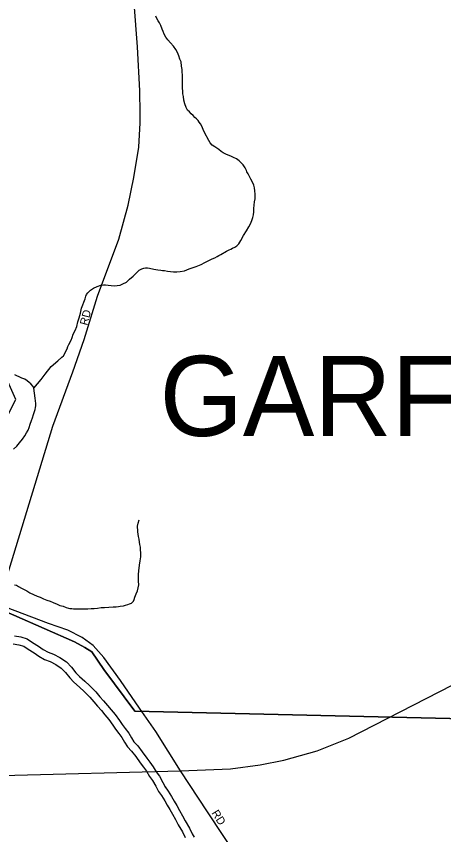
# Model space of a CAD drawing. Extents: x 2010165 to 2382125, y 1060529 to 1407316.
# Drawn here: x 2205658 to 2208326, y 1244530 to 1249641 of the extents above; entities that cross this region are included whole.
import ezdxf

# ---------------------------------------------------------------- set-up
doc = ezdxf.new("R2010")
doc.units = 0
for name, color, linetype in [('GM_X_City_Street', 7, 'Continuous'), ('GM_X_City_Street_Text', 7, 'Continuous'), ('GM_X_Corporation', 7, 'Continuous'), ('GM_X_Corporation_Text', 7, 'Continuous'), ('GM_X_Minor_River', 7, 'Continuous'), ('GM_X_State_Route', 7, 'Continuous')]:
    doc.layers.add(name, color=color, linetype=linetype)

msp = doc.modelspace()

# ---------------------------------------------------------------- linework, layer by layer
at = {"layer": 'GM_X_City_Street'}
for points in [[(2205524.1, 1245903), (2205543.7, 1245966.5), (2205886.5, 1247081.7), (2206010.3, 1247420), (2206082, 1247621.4), (2206164.7, 1247891.9), (2206297.8, 1248248.6), (2206355.8, 1248460.3), (2206391.7, 1248634.3), (2206422.4, 1248823.8), (2206430.1, 1248976.5), (2206431.3, 1249033.6), (2206428.5, 1249175.4), (2206414.6, 1249450.6), (2206370.8, 1250025), (2206350, 1250500.3), (2206354.2, 1250646.2), (2206366.7, 1250758.7), (2206391.7, 1250917.2), (2206453.2, 1251117.5), (2206479.2, 1251244.2), (2206541.2, 1251347), (2206696.4, 1251609.7)], [(2206427.8, 1245319.8), (2206307.4, 1245493.4), (2206203.3, 1245635.7), (2206137.2, 1245711.9), (2206067.9, 1245760.2), (2205979, 1245805.9), (2205859.6, 1245849.1), (2205543.7, 1245966.5), (2205345.6, 1246027.5)], [(2206682.1, 1244927.7), (2206529.7, 1245172.9), (2206427.8, 1245319.8)], [(2208125.1, 1238430.2), (2208126.3, 1238476.3), (2208149.8, 1238877.6), (2208235.8, 1239744.8), (2208324.7, 1240680.3), (2208312.9, 1240790.3), (2208168.7, 1241283.1), (2207887.8, 1242827.5), (2207849.5, 1243023.9), (2207782.4, 1243222.7), (2207672.3, 1243474.2), (2207574.1, 1243692.2), (2207475.9, 1243821.5), (2207329.8, 1243977.2), (2207250.8, 1244068.2), (2206852.3, 1244672.3), (2206682.1, 1244927.7)]]:
    msp.add_lwpolyline(points, dxfattribs=at)
at = {"layer": 'GM_X_Corporation'}
for points in [[(2208633.4, 1245248.7), (2206398.6, 1245300.7), (2206204.6, 1245560.8), (2206129.9, 1245672), (2206085.1, 1245698.1), (2206021.2, 1245734.3), (2205641.8, 1245901.1), (2205613, 1245912.9), (2205311.1, 1246006.1), (2205013.8, 1246097.8), (2204995.4, 1246105.3), (2205190, 1246361.6), (2205241.2, 1246438.4), (2205654.7, 1247247.1), (2205385.8, 1247848), (2205065.8, 1248550.6), (2204945, 1248792), (2204926.3, 1248858), (2204953, 1248972.6), (2205051.9, 1249441), (2205145, 1249893.3)], [(2204315.5, 1244509.2), (2204263.1, 1244544.7), (2204192.1, 1244632.2), (2204098.3, 1244789.7), (2204034.3, 1244961.5), (2204021.4, 1245043.6), (2204020.3, 1245143.9), (2204061.2, 1245246.6), (2204138.1, 1245351.7), (2204197.5, 1245412.5), (2204927.9, 1245440.3), (2204899.9, 1245979.5), (2204995.4, 1246105.3), (2205013.8, 1246097.8), (2205311.1, 1246006.1), (2205613, 1245912.9), (2205641.8, 1245901.1), (2206021.2, 1245734.3), (2206085.1, 1245698.1), (2206129.9, 1245672), (2206204.6, 1245560.8), (2206398.6, 1245300.7), (2208633.4, 1245248.7)]]:
    msp.add_lwpolyline(points, dxfattribs=at)
at = {"layer": 'GM_X_Minor_River'}
for points in [[(2207085.6, 1248694.5), (2207073.3, 1248712.4), (2207063.2, 1248724.3), (2207048.9, 1248738.2), (2207032.7, 1248750.1), (2207014.6, 1248759.9), (2206996.4, 1248767.7), (2206980.3, 1248773.5), (2206966.2, 1248779.4), (2206950, 1248787.2), (2206935.9, 1248797.1), (2206921.7, 1248808.9), (2206897.4, 1248824.7), (2206881.2, 1248836.5), (2206869, 1248850.4), (2206858.8, 1248864.3), (2206832, 1248914.2), (2206823.7, 1248934.1), (2206815.4, 1248954.1), (2206807.2, 1248970.1), (2206799, 1248980), (2206792.9, 1248990), (2206782.7, 1248999.9), (2206772.6, 1249009.8), (2206762.4, 1249021.7), (2206750.2, 1249031.6), (2206738, 1249043.5), (2206725.8, 1249055.4), (2206717.6, 1249071.3), (2206709.3, 1249093.3), (2206702.9, 1249117.3), (2206700.6, 1249139.3), (2206698.4, 1249157.4), (2206698.1, 1249175.4), (2206695.9, 1249189.4), (2206695.7, 1249205.5), (2206695.5, 1249221.5), (2206695.3, 1249237.6), (2206695.1, 1249251.6), (2206694.9, 1249263.7), (2206694.7, 1249277.7), (2206692.5, 1249289.7), (2206692.3, 1249307.8), (2206690, 1249329.8), (2206687.6, 1249355.9), (2206679.4, 1249373.8), (2206673.1, 1249393.8), (2206664.8, 1249413.8), (2206654.5, 1249433.8), (2206638.2, 1249453.6), (2206619.8, 1249475.5), (2206603.5, 1249493.3), (2206591.3, 1249511.2), (2206581, 1249529.2), (2206574.8, 1249545.1), (2206568.5, 1249561.1), (2206560.2, 1249583.1), (2206552, 1249599.1), (2206543.8, 1249613), (2206535.5, 1249626.9), (2206529.3, 1249640.9)], [(2205767.3, 1247318.1), (2205812.7, 1247372.9), (2205838.3, 1247405.3), (2205875.7, 1247453.9), (2205917.4, 1247488.5), (2205941.1, 1247510.9), (2205953, 1247521.1), (2205960.8, 1247535.2), (2205966.6, 1247549.3), (2205974.5, 1247563.4), (2205980.3, 1247577.6), (2205986.1, 1247591.7), (2205999.8, 1247617.9), (2206005.6, 1247634.1), (2206013.3, 1247656.2), (2206025, 1247678.4), (2206034.7, 1247702.6), (2206042.3, 1247732.8), (2206050, 1247757), (2206057.6, 1247787.2), (2206065.2, 1247817.4), (2206088.5, 1247875.8), (2206092.3, 1247891.9), (2206096.1, 1247904), (2206104, 1247914.1), (2206121.8, 1247930.4), (2206139.7, 1247942.7), (2206163.6, 1247953), (2206185.5, 1247961.3), (2206201.5, 1247963.5), (2206215.6, 1247963.6), (2206231.6, 1247961.8), (2206249.7, 1247960.1), (2206269.8, 1247958.3), (2206287.8, 1247958.5), (2206305.8, 1247960.7), (2206323.7, 1247969), (2206345.6, 1247981.3), (2206365.4, 1247999.6), (2206387.2, 1248017.9), (2206401.1, 1248032.1), (2206413, 1248042.3), (2206424.8, 1248054.5), (2206440.7, 1248062.7), (2206454.7, 1248066.9), (2206464.7, 1248069), (2206476.7, 1248069.1), (2206488.8, 1248067.3), (2206516.9, 1248061.6), (2206541, 1248057.9), (2206559.1, 1248056.1), (2206571.2, 1248054.2), (2206583.2, 1248052.4), (2206601.3, 1248048.6), (2206619.4, 1248046.8), (2206639.5, 1248045), (2206659.5, 1248045.3), (2206681.5, 1248047.5), (2206707.5, 1248051.9), (2206737.4, 1248064.3), (2206781.3, 1248078.8), (2206811.2, 1248091.2), (2206835.1, 1248103.6), (2206859, 1248115.9), (2206880.9, 1248126.2), (2206896.9, 1248132.4), (2206910.8, 1248140.6), (2206922.7, 1248146.8), (2206934.7, 1248152.9), (2206970.5, 1248173.4), (2206986.4, 1248181.6), (2206996.4, 1248185.8), (2207008.3, 1248191.9), (2207022.3, 1248198.1), (2207034.2, 1248208.3), (2207048, 1248220.5), (2207059.8, 1248240.7), (2207075.4, 1248271), (2207095, 1248301.3), (2207108.7, 1248325.6), (2207120.5, 1248343.8), (2207128.2, 1248365.9), (2207134, 1248384.1), (2207137.8, 1248400.2), (2207141.5, 1248420.3), (2207141.2, 1248440.3), (2207143, 1248460.4), (2207144.7, 1248482.5), (2207148.4, 1248500.6), (2207148.2, 1248516.7), (2207150, 1248530.7), (2207147.7, 1248550.8), (2207145.5, 1248568.8), (2207141.2, 1248586.8), (2207133, 1248604.8), (2207122.7, 1248622.7), (2207114.4, 1248640.7), (2207106.2, 1248656.6), (2207098, 1248668.6), (2207093.9, 1248678.6), (2207085.6, 1248694.5)], [(2205640.2, 1246937.4), (2205662, 1246955.7), (2205677.8, 1246975.9), (2205695.5, 1247000.2), (2205711.3, 1247020.5), (2205721, 1247038.7), (2205730.8, 1247056.9), (2205738.6, 1247073), (2205744.4, 1247093.1), (2205752.1, 1247115.3), (2205759.8, 1247133.4), (2205765.6, 1247153.6), (2205771.4, 1247171.7), (2205775.2, 1247185.8), (2205777, 1247197.9), (2205778.9, 1247207.9), (2205778.7, 1247222), (2205778.4, 1247240), (2205776.2, 1247256.1), (2205767.3, 1247318.1), (2205763.2, 1247328.1), (2205748.9, 1247346), (2205738.8, 1247353.9), (2205724.6, 1247363.8), (2205710.4, 1247373.6), (2205692.3, 1247381.5), (2205676.1, 1247389.3), (2205662, 1247395.1), (2205647.9, 1247401)], [(2205645.8, 1246090.7), (2205659.9, 1246086.8), (2205672, 1246078.9), (2205690.2, 1246069.1), (2205706.4, 1246061.3), (2205722.5, 1246051.5), (2205742.7, 1246039.7), (2205764.9, 1246029.9), (2205787.1, 1246020.1), (2205807.3, 1246012.3), (2205827.5, 1246002.6), (2205847.6, 1245994.8), (2205869.8, 1245987), (2205887.9, 1245979.2), (2205912.1, 1245969.5), (2205930.3, 1245961.7), (2205950.4, 1245955.9), (2205968.5, 1245948.1), (2205982.6, 1245944.2), (2205992.7, 1245942.3), (2206004.7, 1245942.5), (2206014.7, 1245940.6), (2206028.8, 1245940.8), (2206044.8, 1245939), (2206060.9, 1245939.2), (2206078.9, 1245939.4), (2206105, 1245939.7), (2206125, 1245941.9), (2206143, 1245942.2), (2206165, 1245944.4), (2206187, 1245948.7), (2206209.1, 1245949), (2206263.2, 1245951.6), (2206281.2, 1245951.8), (2206295.2, 1245954), (2206307.2, 1245956.2), (2206327.2, 1245958.4), (2206339.2, 1245962.6), (2206353.2, 1245966.8), (2206365.2, 1245970.9), (2206377.1, 1245975.1), (2206389, 1245987.3), (2206392.9, 1245997.3), (2206398.7, 1246013.5), (2206406.4, 1246033.6), (2206414.2, 1246051.8), (2206417.9, 1246071.9), (2206421.7, 1246090), (2206421.4, 1246112.1), (2206421.1, 1246132.1), (2206420.8, 1246154.2), (2206422.5, 1246178.3), (2206426, 1246212.4), (2206431.6, 1246240.6), (2206435.3, 1246264.7), (2206435, 1246290.8), (2206432.7, 1246308.8), (2206432.5, 1246324.9), (2206428.3, 1246340.9), (2206426, 1246356.9), (2206423.8, 1246374.9), (2206421.5, 1246391), (2206419.3, 1246407), (2206417.1, 1246421), (2206416.9, 1246435.1), (2206414.8, 1246445.1), (2206414.7, 1246455.1), (2206414.6, 1246457.1), (2206418.4, 1246475.2), (2206424.1, 1246495.3)], [(2205646, 1245771.5), (2205686.2, 1245764.9), (2205726, 1245751.7), (2205758.8, 1245730.6), (2205796.2, 1245707.8), (2205825.4, 1245686.5), (2205856.1, 1245669.4), (2205889.2, 1245655.9), (2205929.3, 1245635.9), (2205971, 1245609), (2206002.3, 1245575.3), (2206030.4, 1245541.2), (2206051.8, 1245518.1), (2206086.5, 1245487.4), (2206115.6, 1245460.3), (2206154.3, 1245421.7), (2206179, 1245390.9), (2206202.5, 1245365.5), (2206227.3, 1245336.7), (2206249.9, 1245310), (2206274.7, 1245279), (2206302.7, 1245242.5), (2206318.7, 1245216.6), (2206337.2, 1245192.6), (2206359.3, 1245163.8), (2206376.8, 1245133.3), (2206391.4, 1245109), (2206415.5, 1245085), (2206444.2, 1245047.5), (2206472.3, 1245007.5), (2206492.4, 1244981.4), (2206511.9, 1244953.3), (2206531.9, 1244921.3), (2206550.7, 1244894.2), (2206572, 1244856.1), (2206590, 1244824.2)], [(2205638.2, 1245722.1), (2205674.2, 1245716.1), (2205704.2, 1245706.2), (2205732.3, 1245688.2), (2205768.3, 1245666.2), (2205798.4, 1245644.2), (2205834.4, 1245624.3), (2205868.5, 1245610.3), (2205904.5, 1245592.3), (2205938.6, 1245570.4), (2205964.6, 1245542.3), (2205992.7, 1245508.3), (2206016.8, 1245482.3), (2206052.9, 1245450.3), (2206080.9, 1245424.3), (2206117, 1245388.3), (2206141.1, 1245358.2), (2206165.1, 1245332.2), (2206189.2, 1245304.2), (2206211.3, 1245278.2), (2206235.3, 1245248.1), (2206261.4, 1245214.1), (2206277.5, 1245188.1), (2206297.5, 1245162.1), (2206317.6, 1245136), (2206333.7, 1245108), (2206351.7, 1245077.9), (2206377.8, 1245051.9), (2206403.9, 1245017.9), (2206432, 1244977.8), (2206452, 1244951.8), (2206470.1, 1244925.8), (2206490.2, 1244893.7), (2206508.2, 1244867.7), (2206528.3, 1244831.6), (2206546.4, 1244799.6)], [(2206587.5, 1244828.1), (2206606.2, 1244801.1), (2206627.5, 1244767.2), (2206643.6, 1244739.1), (2206660, 1244712.4), (2206676.9, 1244680.9), (2206694.7, 1244647.4), (2206712.2, 1244616.3), (2206739.5, 1244570.2), (2206755.4, 1244534.6), (2206768.4, 1244513.6)], [(2206546.4, 1244799.6), (2206564.4, 1244773.6), (2206584.5, 1244741.5), (2206600.6, 1244713.5), (2206616.6, 1244687.4), (2206632.7, 1244657.4), (2206650.8, 1244623.3), (2206668.9, 1244591.3), (2206695, 1244547.2), (2206711, 1244511.2)]]:
    msp.add_lwpolyline(points, dxfattribs=at)
at = {"layer": 'GM_X_State_Route'}
for points in [[(2206682.8, 1244927.7), (2206994.5, 1244940.4), (2207181.2, 1244965.8), (2207328.6, 1244995.4), (2207536.9, 1245053.8), (2207734, 1245132.6), (2208379.3, 1245463.4)], [(2205568.7, 1244899.2), (2206682.1, 1244927.7), (2206682.8, 1244927.7)]]:
    msp.add_lwpolyline(points, dxfattribs=at)

# ---------------------------------------------------------------- texts
at = {"layer": 'GM_X_City_Street_Text'}
for rotation, p in [(75.2621, (2206101.1, 1247707.1)), (302.0029, (2206874.9, 1244664.9))]:
    msp.add_text('RD', height=50, rotation=rotation, dxfattribs=at).set_placement(p)
at = {"layer": 'GM_X_Corporation_Text'}
msp.add_text('GARFIELD HEIGHTS', height=500, rotation=0, dxfattribs=at).set_placement((2206552.4, 1247019.8))

doc.saveas('drawing.dxf')
